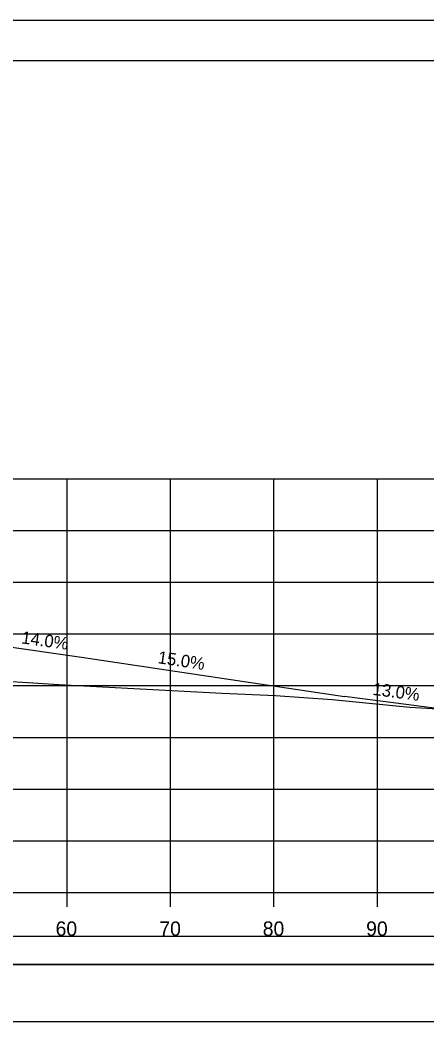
# Model space of a CAD drawing. Extents: x 1371057 to 1372761, y 380005 to 390517.
# Drawn here: x 1371616.3 to 1371655.7, y 383320.8 to 383418.5 of the extents above; entities that cross this region are included whole.
import ezdxf

# ---------------------------------------------------------------- set-up
doc = ezdxf.new("R2010")
doc.units = 0
for name, color, linetype in [('R_Axis', 7, 'Continuous'), ('R_Axis Annot', 7, 'Continuous'), ('R_Border', 7, 'Continuous'), ('R_Detour', 7, 'Continuous'), ('R_Dimension', 7, 'Continuous'), ('R_Drive', 7, 'Continuous'), ('R_Exist Surface', 7, 'Continuous'), ('R_Grid', 7, 'Continuous'), ('R_No Plot', 7, 'Continuous'), ('R_Xsect Elev', 7, 'Continuous')]:
    doc.layers.add(name, color=color, linetype=linetype)

msp = doc.modelspace()

# ---------------------------------------------------------------- linework, layer by layer
at = {"layer": 'R_Axis'}
for p, q in [((1371410.872, 383334.129), (1371710.872, 383334.129)), ((1371620.872, 383332.729), (1371620.872, 383334.129)), ((1371630.872, 383332.729), (1371630.872, 383334.129)), ((1371640.872, 383332.729), (1371640.872, 383334.129)), ((1371650.872, 383332.729), (1371650.872, 383334.129))]:
    msp.add_line(p, q, dxfattribs=at)
at = {"layer": 'R_Border'}
msp.add_line((1371402.872, 383414.589), (1371719.052, 383414.589), dxfattribs=at)
at = {"layer": 'R_Detour'}
msp.add_lwpolyline([(1371407.717, 383327.176), (1371714.027, 383327.176), (1371714.027, 383329.882), (1371407.717, 383329.882)], close=True, dxfattribs=at)
at = {"layer": 'R_Dimension'}
msp.add_lwpolyline([(1371407.717, 383321.654), (1371714.027, 383321.654), (1371714.027, 383327.176), (1371407.717, 383327.176)], close=True, dxfattribs=at)
at = {"layer": 'R_Drive'}
for p, q in [((1371614.351, 383358.005), (1371622.274, 383356.896)), ((1371622.274, 383356.896), (1371647.705, 383353.082)), ((1371656.872, 383351.89), (1371647.705, 383353.082))]:
    msp.add_line(p, q, dxfattribs=at)
at = {"layer": 'R_Exist Surface'}
msp.add_lwpolyline([(1371611.937, 383354.745), (1371620.051, 383354.255), (1371627.32, 383353.844), (1371635.869, 383353.398), (1371641.005, 383353.188), (1371646.509, 383352.777), (1371652.361, 383352.211), (1371654.008, 383352.061), (1371676.812, 383350.698), (1371678.115, 383350.607), (1371679.297, 383350.549), (1371690.366, 383349.933), (1371707.301, 383349.008), (1371710.003, 383348.857), (1371710.872, 383348.782)], dxfattribs=at)
at = {"layer": 'R_Grid'}
for p, q in [((1371410.872, 383374.129), (1371710.872, 383374.129)), ((1371620.872, 383334.129), (1371620.872, 383374.129)), ((1371630.872, 383334.129), (1371630.872, 383374.129)), ((1371640.872, 383334.129), (1371640.872, 383374.129)), ((1371650.872, 383334.129), (1371650.872, 383374.129)), ((1371410.872, 383369.129), (1371710.872, 383369.129)), ((1371410.872, 383364.129), (1371710.872, 383364.129)), ((1371410.872, 383359.129), (1371710.872, 383359.129)), ((1371410.872, 383354.129), (1371710.872, 383354.129)), ((1371410.872, 383349.129), (1371710.872, 383349.129)), ((1371410.872, 383344.129), (1371710.872, 383344.129)), ((1371410.872, 383339.129), (1371710.872, 383339.129)), ((1371410.872, 383334.129), (1371710.872, 383334.129))]:
    msp.add_line(p, q, dxfattribs=at)
at = {"layer": 'R_No Plot'}
msp.add_line((1371390.472, 383418.484), (1371723.805, 383418.484), dxfattribs=at)
for points in [[(1371390.465, 383418.484), (1371723.805, 383418.484), (1371723.805, 383205.146), (1371390.465, 383205.146)], [(1371636.792, 383414.589), (1371656.412, 383414.589), (1371656.412, 383404.709), (1371672.524, 383404.709), (1371695.724, 383404.709), (1371695.845, 383376.552), (1371719.052, 383376.552), (1371719.052, 383209.129), (1371402.872, 383209.129), (1371402.872, 383414.589)]]:
    msp.add_lwpolyline(points, close=True, dxfattribs=at)

# ---------------------------------------------------------------- texts
at = {"layer": 'R_Axis Annot'}
for s, p in [('60', (1371619.753, 383329.929)), ('70', (1371629.787, 383329.929)), ('80', (1371639.787, 383329.929)), ('90', (1371649.787, 383329.929))]:
    msp.add_text(s, height=1.4, dxfattribs=at).set_placement(p)
at = {"layer": 'R_Xsect Elev'}
for s, rotation, p in [('14.0%', 352.03039, (1371616.393, 383358.224)), ('15.0%', 351.46923, (1371629.582, 383356.306)), ('13.0%', 352.59309, (1371650.362, 383353.24))]:
    msp.add_text(s, height=1.2, rotation=rotation, dxfattribs=at).set_placement(p)

doc.saveas('drawing.dxf')
